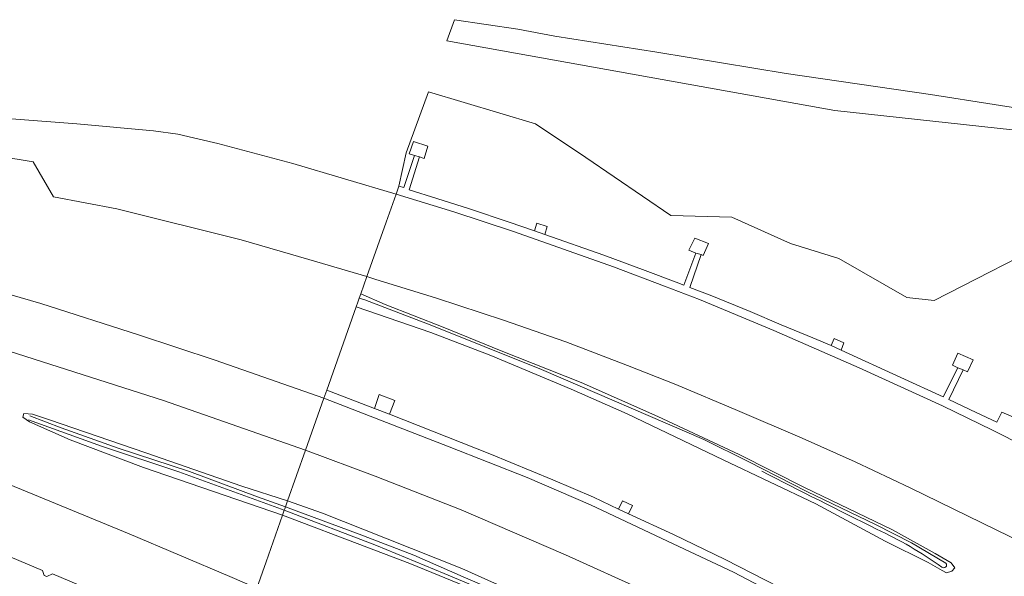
# Model space of a CAD drawing. Extents: x 150256 to 156914, y 461459 to 469481.
# Tile 689 of 731: x 154570 to 154743, y 468663 to 468761. Entities that reach past the tile are written whole.
import ezdxf

# ---------------------------------------------------------------- set-up
doc = ezdxf.new("R2010")
doc.units = 0
doc.header["$LTSCALE"] = 0.75
for name, color, linetype, lineweight in [('B-RO-GR-GROENVOORZIENING-GV', 251, 'CONTINUOUS', 18), ('B-RO-OG-WATER-GV', 251, 'CONTINUOUS', 18), ('B-RO-OG-WATER_SLOOT-GV', 251, 'CONTINUOUS', 18), ('B-RO-VH-VERHARDING_GESLOTEN-GV', 251, 'CONTINUOUS', 18), ('B-RO-VH-VERHARDING_OPEN-GV', 251, 'CONTINUOUS', 18)]:
    doc.layers.add(name, color=color, linetype=linetype, lineweight=lineweight)

msp = doc.modelspace()

# ---------------------------------------------------------------- linework, layer by layer
at = {"layer": 'B-RO-GR-GROENVOORZIENING-GV'}
for points in [[(154764.177, 468742.938), (154730.451, 468748.212), (154704.937, 468751.914), (154682.111, 468755.678), (154664.104, 468758.54), (154657.566, 468759.774), (154646.358, 468761.436), (154645.01, 468757.722), (154713.574, 468745.369), (154764.968, 468739.792)], [(154753.398, 468723.251), (154731.114, 468711.803), (154726.27, 468712.374), (154714.231, 468719.258), (154705.688, 468721.874), (154695.348, 468726.538), (154684.544, 468726.818), (154669.533, 468737.067), (154660.667, 468743.06), (154641.738, 468748.713), (154637.825, 468737.939), (154636.504, 468732.001), (154637.372, 468731.79), (154639.293, 468737.422), (154638.317, 468737.747), (154639.115, 468739.928), (154641.656, 468739.088), (154640.965, 468736.902), (154640.15, 468737.179), (154638.34, 468731.399), (154643.211, 468729.835), (154648.992, 468728.039), (154656.029, 468725.679), (154660.49, 468724.116), (154660.885, 468725.499), (154662.705, 468724.893), (154662.32, 468723.495), (154672.758, 468719.808), (154680.047, 468717.147), (154685.484, 468715.078), (154686.843, 468714.508), (154688.985, 468720.202), (154687.772, 468720.691), (154688.823, 468722.86), (154691.246, 468721.886), (154690.273, 468719.762), (154689.908, 468719.933), (154687.906, 468714.102), (154691.796, 468712.666), (154698.604, 468709.866), (154704.039, 468707.538), (154709.671, 468705.204), (154712.877, 468703.881), (154713.456, 468705.128), (154715.121, 468704.352), (154714.653, 468703.055), (154725.2, 468698.241), (154732.698, 468694.794), (154735.281, 468699.942), (154734.334, 468700.382), (154735.295, 468702.494), (154737.982, 468701.369), (154737.007, 468699.193), (154736.231, 468699.555), (154733.689, 468694.318), (154738.499, 468692.035), (154742.142, 468690.308), (154743.069, 468692.118), (154745.513, 468691.012)], [(154747.002, 468668.875), (154736.965, 468673.81), (154726.855, 468678.713), (154717.119, 468683.301), (154707.761, 468687.49), (154696.324, 468692.406), (154685.425, 468696.966), (154676.927, 468700.345), (154666.032, 468704.494), (154654.99, 468708.376), (154643.157, 468712.242), (154632.292, 468715.61), (154630.865, 468716.042), (154629.784, 468712.981), (154634.078, 468711.125), (154644.369, 468707.133), (154654.606, 468702.951), (154668.712, 468697.318), (154682.287, 468691.323), (154696.647, 468684.608), (154708.184, 468678.767), (154723.724, 468671.306), (154731.292, 468667.109), (154734.077, 468665.489), (154734.753, 468664.571), (154734.212, 468663.977), (154733.299, 468663.715), (154732.482, 468664.118), (154730.063, 468665.511), (154722.468, 468669.326), (154710.161, 468675.927), (154693.81, 468683.658), (154676.841, 468691.83), (154666.97, 468696.177), (154652.766, 468702.087), (154642.175, 468706.156), (154628.989, 468710.731), (154623.774, 468695.967), (154632.21, 468692.773), (154633.034, 468695.203), (154635.813, 468694.132), (154634.858, 468691.725), (154652.597, 468684.718), (154663.751, 468680.115), (154670.879, 468677.05), (154675.318, 468674.977), (154676.011, 468676.426), (154677.782, 468675.596), (154677.081, 468674.154), (154685.025, 468670.512), (154694.154, 468666.044), (154703.71, 468661.155)], [(154552.778, 468685.386), (154569.841, 468678.432), (154588.842, 468670.614), (154606.663, 468663.076), (154611.429, 468661.02), (154613.065, 468665.652), (154615.983, 468673.913), (154591.383, 468682.333), (154578.437, 468687.196), (154571.235, 468690.363), (154570.109, 468691.197), (154570.243, 468691.853), (154571.777, 468691.726), (154574.804, 468690.721), (154591.832, 468684.919), (154608.784, 468679.032), (154616.867, 468676.414), (154620.039, 468685.395), (154594.915, 468694.166), (154563.353, 468704.237)], [(154680.262, 468660.389), (154665.976, 468666.894), (154647.517, 468674.829), (154632.307, 468680.795), (154620.039, 468685.395), (154616.867, 468676.414), (154622.999, 468674.253), (154634.155, 468669.853), (154647.653, 468664.453), (154658.519, 468659.56)], [(154649.794, 468660.733), (154638.455, 468665.332), (154630.839, 468668.238), (154615.983, 468673.913), (154613.065, 468665.652), (154611.429, 468661.02)], [(154551.121, 468662.48), (154573.397, 468653.385), (154595.413, 468644.113), (154604.116, 468640.321), (154604.324, 468640.908), (154607.009, 468648.507), (154607.439, 468649.725), (154593.744, 468655.688), (154592.886, 468655.192), (154592.268, 468655.436), (154591.865, 468656.545), (154575.297, 468663.509), (154574.325, 468663.044), (154573.845, 468663.228), (154573.567, 468664.116), (154556.752, 468671.166)]]:
    msp.add_lwpolyline(points, dxfattribs=at)
at = {"layer": 'B-RO-OG-WATER-GV'}
for points in [[(154733.169, 468665.421), (154727.105, 468668.988), (154720.726, 468672.262), (154708.605, 468678.094), (154698.206, 468683.377), (154690.39, 468687.296), (154661.705, 468699.619), (154651.602, 468703.683), (154642.336, 468707.393), (154630.486, 468711.92), (154629.523, 468712.241), (154629.405, 468711.909), (154629.263, 468711.508)], [(154616.489, 468675.345), (154611.551, 468677.165), (154599.532, 468681.63), (154586.93, 468685.737), (154576.871, 468689.337), (154571.316, 468691.461)], [(154571.067, 468690.738), (154583.99, 468686.087), (154597.66, 468681.56), (154615.769, 468674.952), (154616.281, 468674.757), (154616.378, 468675.03), (154616.489, 468675.345)], [(154719.361, 468628.741), (154714.71, 468631.045), (154707.583, 468634.821), (154698.929, 468639.372), (154690.739, 468643.46), (154680.667, 468648.176), (154666.053, 468655.197), (154647.88, 468663.016), (154639.192, 468666.827), (154629.481, 468670.528), (154617.896, 468674.827), (154616.489, 468675.345), (154616.378, 468675.03), (154616.281, 468674.757), (154632.54, 468668.561), (154644.505, 468663.613), (154662.55, 468656.061), (154679.417, 468648.047), (154693.706, 468641.309), (154708.922, 468633.468), (154718.976, 468628.159)]]:
    msp.add_lwpolyline(points, dxfattribs=at)
for points in [[(154700.629, 468681.646, 0.0009642), (154720.92, 468671.429)], [(154720.92, 468671.429, -0.0461396), (154732.47, 468664.725)], [(154732.47, 468664.725, 0.9297469), (154733.169, 468665.421)]]:
    msp.add_lwpolyline(points, format="xyb", dxfattribs=at)
at = {"layer": 'B-RO-OG-WATER_SLOOT-GV'}
for points in [[(154629.263, 468711.508), (154628.989, 468710.731), (154642.175, 468706.156), (154652.766, 468702.087), (154666.97, 468696.177), (154676.841, 468691.83), (154693.81, 468683.658), (154710.161, 468675.927), (154722.468, 468669.326), (154730.063, 468665.511), (154732.482, 468664.118), (154733.299, 468663.715), (154734.212, 468663.977), (154734.753, 468664.571), (154734.077, 468665.489), (154731.292, 468667.109), (154723.724, 468671.306), (154708.184, 468678.767), (154696.647, 468684.608), (154682.287, 468691.323), (154668.712, 468697.318), (154654.606, 468702.951), (154644.369, 468707.133), (154634.078, 468711.125), (154629.784, 468712.981), (154629.523, 468712.241), (154630.486, 468711.92), (154642.336, 468707.393), (154651.602, 468703.683), (154661.705, 468699.619), (154690.39, 468687.296), (154698.206, 468683.377), (154708.605, 468678.094), (154720.726, 468672.262), (154727.105, 468668.988), (154733.169, 468665.421)], [(154571.316, 468691.461), (154576.871, 468689.337), (154586.93, 468685.737), (154599.532, 468681.63), (154611.551, 468677.165), (154616.489, 468675.345), (154616.867, 468676.414), (154608.784, 468679.032), (154591.832, 468684.919), (154574.804, 468690.721), (154571.777, 468691.726), (154570.243, 468691.853), (154570.109, 468691.197), (154571.235, 468690.363), (154578.437, 468687.196), (154591.383, 468682.333), (154615.983, 468673.913)], [(154615.983, 468673.913), (154616.281, 468674.757), (154615.769, 468674.952), (154597.66, 468681.56), (154583.99, 468686.087), (154571.067, 468690.738)], [(154658.519, 468659.56), (154647.653, 468664.453), (154634.155, 468669.853), (154622.999, 468674.253), (154616.867, 468676.414), (154616.489, 468675.345), (154617.896, 468674.827), (154629.481, 468670.528), (154639.192, 468666.827), (154647.88, 468663.016)], [(154616.281, 468674.757), (154615.983, 468673.913), (154630.839, 468668.238), (154638.455, 468665.332), (154649.794, 468660.733)], [(154718.976, 468628.159), (154708.922, 468633.468), (154693.706, 468641.309), (154679.417, 468648.047), (154662.55, 468656.061), (154644.505, 468663.613), (154632.54, 468668.561), (154616.281, 468674.757)]]:
    msp.add_lwpolyline(points, dxfattribs=at)
for points in [[(154720.92, 468671.429, -0.0009642), (154700.629, 468681.646)], [(154732.47, 468664.725, 0.0461396), (154720.92, 468671.429)], [(154733.169, 468665.421, -0.9297469), (154732.47, 468664.725)]]:
    msp.add_lwpolyline(points, format="xyb", dxfattribs=at)
at = {"layer": 'B-RO-VH-VERHARDING_GESLOTEN-GV'}
for points in [[(154553.977, 468739.28), (154571.931, 468736.334), (154575.475, 468730.117), (154586.714, 468727.995), (154608.652, 468722.532), (154620.639, 468719.064), (154630.865, 468716.042), (154632.74, 468721.348), (154634.274, 468725.69), (154636.019, 468730.629), (154617.767, 468736.042), (154604.555, 468739.538), (154601.264, 468740.342), (154597.485, 468741.208), (154593.195, 468741.805), (154579.645, 468743.042), (154568.057, 468743.918)], [(154752.703, 468683.208), (154741.421, 468688.896), (154732.579, 468693.224), (154717.821, 468699.948), (154702.741, 468706.519), (154689.621, 468712), (154683.449, 468714.374), (154674.441, 468717.747), (154656.748, 468724.037), (154646.229, 468727.491), (154636.019, 468730.629), (154634.274, 468725.69), (154632.74, 468721.348), (154630.865, 468716.042), (154632.292, 468715.61), (154643.157, 468712.242), (154654.99, 468708.376), (154666.032, 468704.494), (154676.927, 468700.345), (154685.425, 468696.966), (154696.324, 468692.406), (154707.761, 468687.49), (154717.119, 468683.301), (154726.855, 468678.713), (154736.965, 468673.81), (154747.002, 468668.875)], [(154563.353, 468704.237), (154594.915, 468694.166), (154620.039, 468685.395), (154621.514, 468689.571), (154623.285, 468694.583), (154604.086, 468701.294), (154590.536, 468705.762), (154573.278, 468711.274), (154560.827, 468714.916)], [(154700.465, 468661.315), (154695.645, 468663.826), (154684.998, 468668.845), (154670.364, 468675.751), (154659.193, 468680.564), (154645.41, 468685.992), (154623.285, 468694.583), (154621.514, 468689.571), (154620.039, 468685.395), (154632.307, 468680.795), (154647.517, 468674.829), (154665.976, 468666.894), (154680.262, 468660.389)], [(154556.752, 468671.166), (154573.567, 468664.116), (154573.845, 468663.228), (154574.325, 468663.044), (154575.297, 468663.509), (154591.865, 468656.545), (154592.268, 468655.436), (154592.886, 468655.192), (154593.744, 468655.688), (154607.439, 468649.725), (154607.869, 468650.943), (154609.027, 468654.221), (154610.188, 468657.506), (154611.429, 468661.02), (154606.663, 468663.076), (154588.842, 468670.614), (154569.841, 468678.432), (154552.778, 468685.386)]]:
    msp.add_lwpolyline(points, dxfattribs=at)
at = {"layer": 'B-RO-VH-VERHARDING_OPEN-GV'}
for points in [[(154745.513, 468691.012), (154743.069, 468692.118), (154742.142, 468690.308), (154738.499, 468692.035), (154733.689, 468694.318), (154736.231, 468699.555), (154735.281, 468699.942), (154732.698, 468694.794), (154725.2, 468698.241), (154714.653, 468703.055), (154712.877, 468703.881), (154709.671, 468705.204), (154704.039, 468707.538), (154698.604, 468709.866), (154691.796, 468712.666), (154687.906, 468714.102), (154689.908, 468719.933), (154688.985, 468720.202), (154686.843, 468714.508), (154685.484, 468715.078), (154680.047, 468717.147), (154672.758, 468719.808), (154662.32, 468723.495), (154660.49, 468724.116), (154656.029, 468725.679), (154648.992, 468728.039), (154643.211, 468729.835), (154638.34, 468731.399), (154640.15, 468737.179), (154639.293, 468737.422), (154637.372, 468731.79), (154636.504, 468732.001), (154636.019, 468730.629), (154646.229, 468727.491), (154656.748, 468724.037), (154674.441, 468717.747), (154683.449, 468714.374), (154689.621, 468712), (154702.741, 468706.519), (154717.821, 468699.948), (154732.579, 468693.224), (154741.421, 468688.896), (154752.703, 468683.208)], [(154703.71, 468661.155), (154694.154, 468666.044), (154685.025, 468670.512), (154677.081, 468674.154), (154675.318, 468674.977), (154670.879, 468677.05), (154663.751, 468680.115), (154652.597, 468684.718), (154634.858, 468691.725), (154632.21, 468692.773), (154623.774, 468695.967), (154623.285, 468694.583), (154645.41, 468685.992), (154659.193, 468680.564), (154670.364, 468675.751), (154684.998, 468668.845), (154695.645, 468663.826), (154700.465, 468661.315)]]:
    msp.add_lwpolyline(points, dxfattribs=at)
msp.add_lwpolyline([(154675.318, 468674.977), (154677.081, 468674.154), (154677.782, 468675.596), (154676.011, 468676.426)], close=True, dxfattribs=at)

doc.saveas('drawing.dxf')
